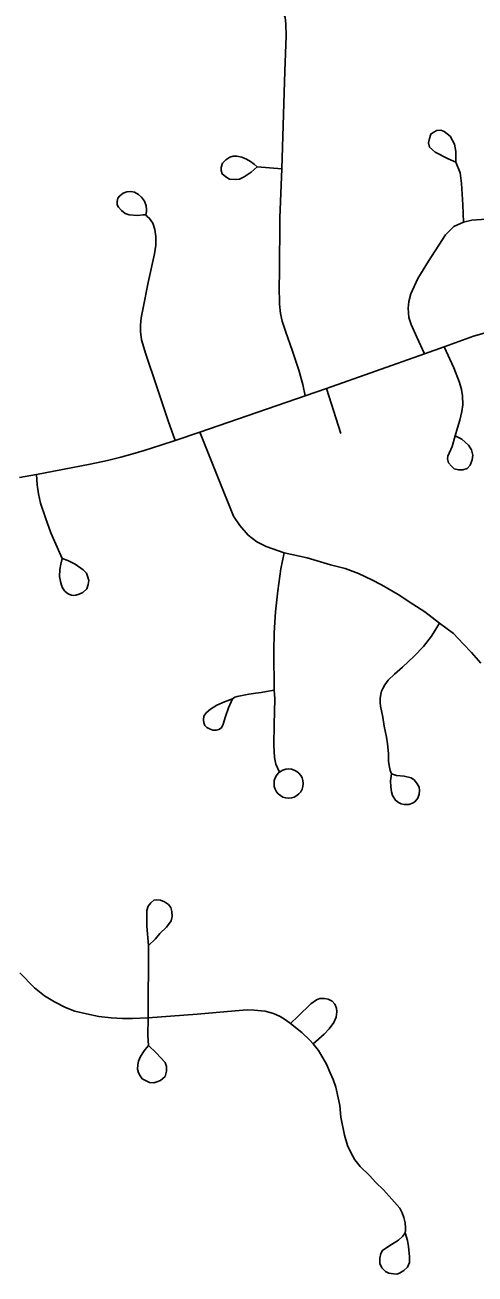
# Model space of a CAD drawing. Extents: x 653372 to 905732, y 627442 to 787275.
# Drawn here: x 658517 to 659630, y 777122 to 780209 of the extents above; entities that cross this region are included whole.
import ezdxf

# ---------------------------------------------------------------- set-up
doc = ezdxf.new("R2010")
doc.units = 0
doc.layers.add('33', color=7, linetype='Continuous')
doc.layers.add('34', color=7, linetype='Continuous')

msp = doc.modelspace()

# ---------------------------------------------------------------- linework, layer by layer
at = {"layer": '33'}
for points in [[(659210.4, 779292.2), (659204.7, 779320.4), (659194.4, 779355.3), (659178.1, 779404.6), (659162.7, 779449.6), (659153.1, 779476.5), (659149.2, 779495.9), (659147, 779518.7), (659145.8, 779563.1), (659146.8, 779595.2), (659147.9, 779731.6), (659152.6, 779852.9), (659160.3, 780094.2), (659163.4, 780181.6), (659162.3, 780211.7), (659160.8, 780227.1), (659157.1, 780234.6), (659152.3, 780240.2), (659143.2, 780246.9), (659121.6, 780252.4), (659094.8, 780263.1), (659067.1, 780277.3), (659048.1, 780288.2), (659005.2, 780316.2)], [(659091.6, 779858.3), (659076.8, 779844.9), (659059.7, 779833), (659048.2, 779827.5), (659038.3, 779826.3), (659023, 779827.7), (659013.8, 779832.9), (659005.1, 779840.6), (659002.4, 779849.1), (659002.6, 779856), (659005.4, 779866.8), (659013.6, 779875.4), (659023.6, 779882), (659032.1, 779884.7), (659041, 779884.5), (659053.8, 779881.6), (659065.5, 779876.8), (659075.2, 779871.1), (659083.9, 779864.9), (659091.6, 779858.3)], [(659152.6, 779852.9), (659091.6, 779858.3)], [(658815.9, 779739.1), (658809.5, 779739.3), (658795.2, 779737.8), (658775, 779739.4), (658765.2, 779742.6), (658755.6, 779750.3), (658748.4, 779757.9), (658745.6, 779764.4), (658744.9, 779772.4), (658747.1, 779780.2), (658752.2, 779786.5), (658759.8, 779792.7), (658768.8, 779796.3), (658778.7, 779797), (658788, 779795.3), (658797.7, 779789.5), (658805.4, 779783.4), (658812.5, 779772.8), (658816.6, 779761.8), (658817.9, 779752.9), (658817.7, 779747.5), (658815.9, 779739.1)], [(658888.8, 779181.9), (658871.3, 779230.2), (658842.3, 779316.5), (658816.5, 779394.8), (658805.7, 779430.2), (658802.9, 779451), (658802.8, 779466.3), (658804.9, 779484.5), (658809.5, 779509.2), (658822.3, 779572), (658837.8, 779643.2), (658840.9, 779664.3), (658841, 779686.1), (658838.6, 779703.4), (658833.1, 779718.9), (658825.6, 779730.5), (658819.3, 779735.6), (658815.9, 779739.1)], [(659681.8, 779730), (659622.3, 779725.9), (659601.8, 779721), (659578.2, 779710.9), (659557.3, 779690), (659514.9, 779624.7), (659488.8, 779582.4), (659471.4, 779544.4), (659466.2, 779525), (659465.1, 779508.7), (659466.4, 779485.8), (659472.4, 779468.7), (659486.4, 779436.9), (659505.4, 779395.9)], [(659679.2, 779454.7), (659626.6, 779439.9), (659553.8, 779413.3), (659505.4, 779395.9)], [(659553.8, 779413.3), (659577.5, 779360.9), (659592, 779325), (659597, 779307.8), (659599.2, 779291.8), (659600.2, 779269.5), (659597.7, 779253.2), (659592.6, 779231.6), (659587, 779212.7), (659581.3, 779192.8)], [(659505.4, 779395.9), (659263.2, 779310.4), (659210.4, 779292.2), (658950.1, 779202.2), (658888.8, 779181.9), (658853.4, 779170), (658812, 779157), (658778.2, 779146.7), (658754.2, 779140.3), (658721.4, 779132.5), (658678.4, 779123), (658610.3, 779110.4), (658545.6, 779097.7), (658503.6, 779090.6)], [(659263.2, 779310.4), (659298.5, 779199.2)], [(658950.1, 779202.2), (658996, 779087), (659033.2, 778994.9), (659048.7, 778971.2), (659068.9, 778948), (659091, 778931.1), (659113.9, 778920), (659158.6, 778904.1), (659215.1, 778892), (659273.1, 778874.6), (659308.8, 778865.4), (659342, 778852.8), (659375.2, 778837.3), (659398.9, 778825.1), (659440.5, 778801.3), (659476.9, 778777.5), (659506.5, 778758.1), (659542.7, 778730.3), (659576.7, 778704.4), (659600.9, 778679.3), (659621.7, 778657.8), (659644.7, 778631)], [(659581.3, 779192.8), (659574, 779167.1), (659563.4, 779143.2), (659562.5, 779136.1), (659565, 779126.2), (659571.9, 779118.1), (659578.8, 779111.8), (659589.6, 779109.1), (659599.8, 779108.8), (659610.5, 779112.5), (659618.6, 779120.5), (659623.4, 779133.6), (659624.8, 779145.1), (659621.4, 779158.5), (659614.3, 779170), (659606.3, 779177.4), (659597.4, 779184.8), (659581.3, 779192.8)], [(658545.6, 779097.7), (658547.5, 779072.5), (658550.8, 779050.1), (658556, 779026.7), (658568, 778990.6), (658581.3, 778953.8), (658590.2, 778932.5), (658609.2, 778890)], [(658609.2, 778890), (658623.5, 778884.7), (658641.6, 778876), (658661.5, 778862.3), (658669.4, 778853.5), (658673.1, 778843.9), (658674.8, 778835.3), (658673.9, 778826.1), (658670.3, 778815.1), (658660.5, 778805.9), (658651.5, 778802.2), (658643.2, 778799.8), (658637.3, 778799), (658632.1, 778799.8), (658625.6, 778802), (658621.8, 778804.7), (658615.4, 778810.2), (658610.3, 778817.2), (658607.3, 778824.2), (658605.2, 778833.1), (658603, 778845.6), (658603.8, 778863), (658606.2, 778876.1), (658609.2, 778890)], [(659158.6, 778904.1), (659150.4, 778864.8), (659142.9, 778809.9), (659136.8, 778758.3), (659133.2, 778706.6), (659132.5, 778660), (659133.6, 778564.3), (659134.9, 778543.6), (659133.6, 778480), (659132.8, 778428.8), (659134.5, 778397.9), (659137.3, 778382.1), (659146.9, 778362.2)], [(659542.7, 778730.3), (659522.8, 778698.2), (659503, 778672.5), (659480, 778648.3), (659450.7, 778621.3), (659431.2, 778604.2), (659415.6, 778589.2), (659407.1, 778578), (659401.9, 778569), (659398.8, 778562.5), (659397.2, 778554.7), (659395.9, 778543.9), (659395.9, 778534.1), (659396.3, 778525.5), (659402.1, 778498), (659406, 778475.6), (659411.4, 778448.6), (659414.2, 778431.8), (659416.4, 778408.1), (659416.5, 778388.7), (659418.7, 778374.6), (659420.4, 778366.3), (659423.4, 778357.7)], [(659030.6, 778543.1), (659020.5, 778521.4), (659012.9, 778499.3), (659007.8, 778480.8), (659003.2, 778471.8), (658996.6, 778467.7), (658990.3, 778465.6), (658982.1, 778465.8), (658973.6, 778468.7), (658966.9, 778472.8), (658962.1, 778477.3), (658959.7, 778483.9), (658958.6, 778491.5), (658959.5, 778500), (658965.7, 778509), (658976.1, 778517.5), (658992.1, 778527.2), (659010.4, 778535.8), (659030.6, 778543.1)], [(659133.6, 778564.3), (659114.8, 778561.5), (659101.6, 778559), (659088.4, 778557.2), (659070.6, 778554.4), (659054.5, 778551.6), (659041.9, 778549), (659036.6, 778547.2), (659030.6, 778543.1)], [(659423.4, 778357.7), (659435.8, 778354.1), (659454.7, 778352.2), (659472, 778347.7), (659480.7, 778341.9), (659487.3, 778333.2), (659491.9, 778324.8), (659493.3, 778316.3), (659492.1, 778307.8), (659488.8, 778298), (659481.7, 778289.1), (659475.7, 778285.6), (659466.4, 778282), (659461.5, 778282.1), (659455.2, 778282), (659447.8, 778283.5), (659441, 778286.7), (659433.9, 778292.5), (659426.1, 778304.2), (659423.4, 778313.4), (659422.1, 778325.6), (659421.6, 778340.7), (659423.4, 778357.7)], [(658822.9, 777933.3), (658818.8, 777981.2), (658818.5, 778020.2), (658822.2, 778030.8), (658828.3, 778039.5), (658835.9, 778045.5), (658842.5, 778046.4), (658852.1, 778045.4), (658862.2, 778041.7), (658872, 778034.8), (658877.7, 778027.7), (658880.7, 778017.6), (658881, 778005.5), (658878.5, 777994.9), (658867, 777979), (658851.1, 777963.7), (658840.4, 777950.3), (658822.9, 777933.3)], [(658822, 777754.7), (658822.9, 777933.3)], [(658504.5, 777865.8), (658540.6, 777829.4), (658565.4, 777809.5), (658589.9, 777794.8), (658617.1, 777780.3), (658640.8, 777771.5), (658669.6, 777764.4), (658699.6, 777758.3), (658730.3, 777754.5), (658758.2, 777752.9), (658782.9, 777752.9), (658822, 777754.7)], [(658822, 777754.7), (658943.5, 777763.9), (659037.3, 777772.5), (659066.4, 777774.6), (659084.2, 777774.1), (659111, 777771.4), (659131.5, 777765.7), (659148.2, 777758.2), (659161.2, 777750), (659173.8, 777741.2), (659201.8, 777718.6), (659221.5, 777699.6), (659229.7, 777690.9), (659243.6, 777674.3), (659253.7, 777656.3), (659262.8, 777640.2), (659272.1, 777619.3), (659279.3, 777602.5), (659286.1, 777583.2), (659291.8, 777557.1), (659295.6, 777538.2), (659298.8, 777509.8), (659307.8, 777464.9), (659315.1, 777439.3), (659323.1, 777422.5), (659333.2, 777404.2), (659346, 777387.6), (659369.6, 777365.1), (659384.9, 777348), (659403.8, 777329.7), (659424.5, 777307), (659444.5, 777284.7), (659450.4, 777273.1), (659454.1, 777261.6), (659457.2, 777248.4), (659458.5, 777236), (659458.3, 777229.6), (659457.9, 777223.9)], [(658822, 777754.7), (658821.4, 777712.4), (658822.5, 777686.9)], [(658822.5, 777686.9), (658841.8, 777668.7), (658863.6, 777644.8), (658867, 777634.8), (658867.5, 777623.4), (658863.6, 777610.2), (658852.7, 777600.2), (658843.7, 777596.4), (658835.6, 777594.5), (658825.3, 777595.2), (658815.1, 777599.9), (658807.1, 777604.2), (658801.8, 777611.3), (658798.4, 777619.2), (658795.7, 777627.7), (658796, 777638.4), (658797.8, 777647.5), (658802.9, 777659.5), (658810.2, 777670.7), (658814.5, 777676.5), (658822.5, 777686.9)], [(659457.9, 777223.9), (659463, 777204.6), (659465.5, 777190.1), (659468.4, 777163.9), (659468.4, 777150.3), (659463.3, 777139), (659454.6, 777130.4), (659443.7, 777124.1), (659436.6, 777121.8), (659428.5, 777122), (659417.5, 777123.5), (659409.2, 777128.1), (659399.5, 777137.3), (659394.7, 777147.7), (659395.1, 777161.3), (659397.6, 777172.3), (659401.6, 777180.3), (659409.8, 777185.9), (659423.7, 777195.1), (659441, 777205.6), (659452.1, 777215.6), (659457.9, 777223.9)]]:
    msp.add_lwpolyline(points, dxfattribs=at)
msp.add_circle((659169.3, 778333.9), 36.1, dxfattribs=at)
at = {"layer": '34'}
for points in [[(659583, 779869.7), (659563.8, 779877.4), (659531.4, 779894.5), (659518.1, 779906.6), (659515.2, 779917.6), (659517.5, 779927.9), (659521, 779938.8), (659527, 779943.2), (659535.5, 779947.4), (659545.9, 779948.4), (659554.2, 779944.9), (659568.8, 779933.5), (659579.8, 779914.4), (659583.2, 779896.2), (659583, 779869.7)], [(659601.8, 779721), (659599.9, 779764.4), (659597, 779816.9), (659593.9, 779842.9), (659583, 779869.7)], [(659173.8, 777741.2), (659192.7, 777759.4), (659224.1, 777789.3), (659238.4, 777799.7), (659246.9, 777802.6), (659257.8, 777803), (659267.2, 777801.3), (659277.2, 777796.1), (659283.7, 777788.5), (659287.9, 777778.9), (659288.7, 777769.4), (659286.6, 777756.9), (659281.2, 777743), (659269.9, 777727.6), (659256.9, 777714.3), (659229.7, 777690.9)]]:
    msp.add_lwpolyline(points, dxfattribs=at)

doc.saveas('drawing.dxf')
